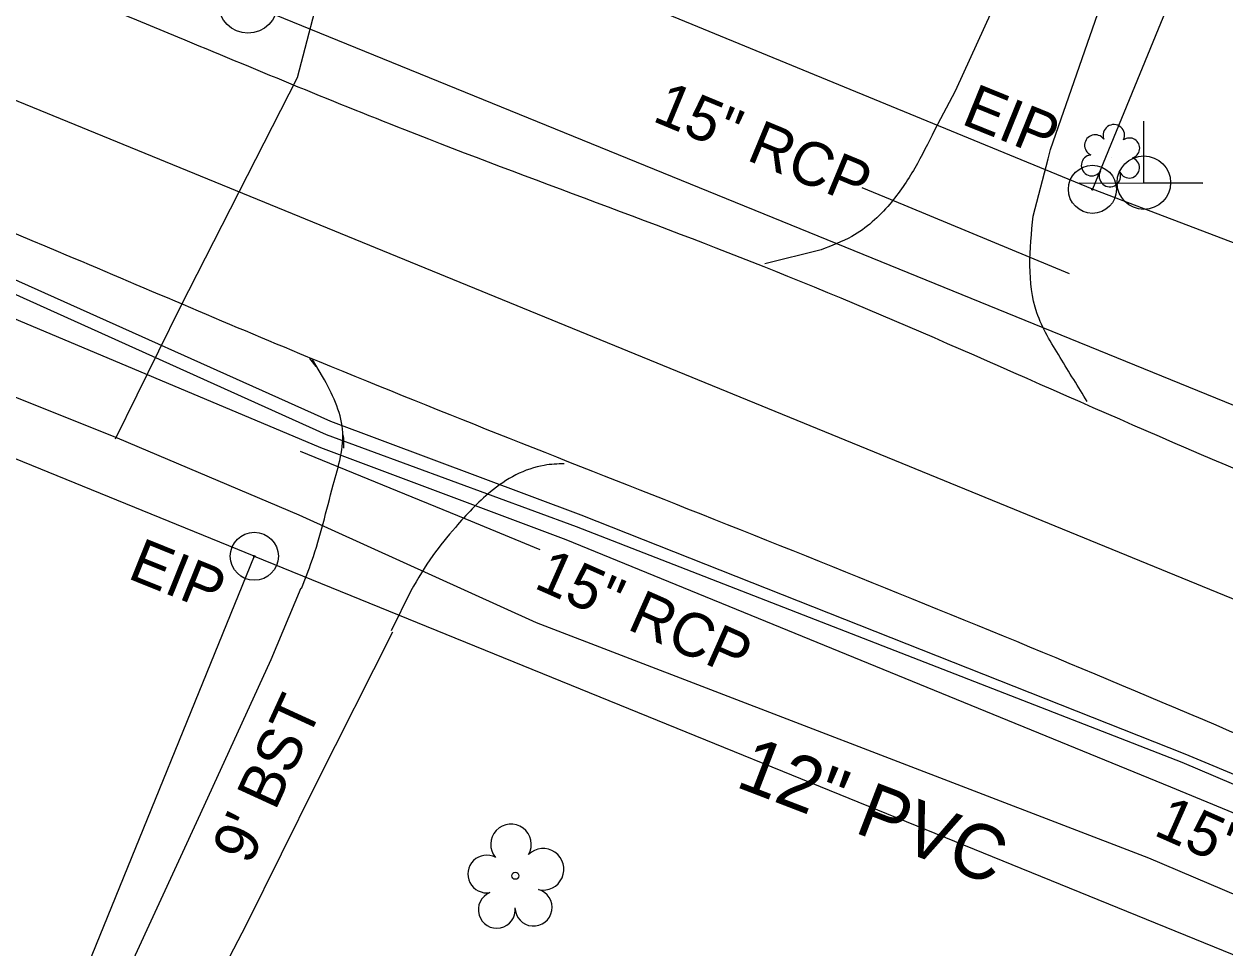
# Model space of a CAD drawing. Extents: x 2089016 to 2094354, y 862840 to 864725.
# Drawn here: x 2090936.7 to 2091046.8, y 863794.5 to 863879.1 of the extents above; entities that cross this region are included whole.
import ezdxf

# ---------------------------------------------------------------- set-up
doc = ezdxf.new("R2010")
doc.units = 0
for name, color, linetype in [('Exist Horizontal Alignment', 7, 'Continuous'), ('Exist Property Iron Pin Text', 7, 'Continuous'), ('Exist Property Line', 7, 'Continuous'), ('Exist Right of Way Line', 7, 'Continuous'), ('Exist Roads EOP', 7, 'Continuous'), ('Exist Roads EOP Other', 7, 'Continuous'), ('Exist Roads EOP Other Text', 7, 'Continuous'), ('Exist Roads Soil', 7, 'Continuous'), ('Exist Structure Minor Pipes RCP 15 Inch', 7, 'Continuous'), ('Exist Structure Minor Pipes RCP 15 Inch Text', 7, 'Continuous'), ('Exist Utilities Gas UG Line SUE LOS B', 7, 'Continuous'), ('Exist Utilities Sanitary Sewer UG Line', 7, 'Continuous'), ('Exist Utilities Telephone UG Cable SUE LOS B', 7, 'Continuous'), ('Exist Utilities Telephone UG FO SUE LOS B', 7, 'Continuous'), ('Exist Utilities Water UG Line SUE LOS B', 7, 'Continuous'), ('Exist Utilities Water UG Line SUE LOS B Text', 7, 'Continuous'), ('Exist Vegetation Shrub CELL', 7, 'Continuous'), ('Exist Vegetation Tree CELL', 7, 'Continuous'), ('Prop Conc Curb and Gutter', 7, 'Continuous'), ('Prop SS Fill Line', 7, 'Continuous'), ('Raster_Level_0', 7, 'Continuous')]:
    doc.layers.add(name, color=color, linetype=linetype)

msp = doc.modelspace()

# ---------------------------------------------------------------- linework, layer by layer
at = {"layer": 'Exist Horizontal Alignment'}
msp.add_line((2090185.23, 864179.42), (2091053.8, 863823.9), dxfattribs=at)
at = {"layer": 'Exist Property Line'}
for p, q in [((2091110.71, 864049.61), (2091034.64, 863863.97)), ((2090957.85, 863830.36), (2090882.34, 863645.16))]:
    msp.add_line(p, q, dxfattribs=at)
at = {"layer": 'Exist Right of Way Line'}
for p, q in [((2091034.64, 863863.97), (2090942.34, 863901.99)), ((2090957.85, 863830.36), (2090865.26, 863868.12)), ((2091128.17, 863828.37), (2091034.64, 863863.97)), ((2090957.85, 863830.36), (2091073.53, 863783.29))]:
    msp.add_line(p, q, dxfattribs=at)
at = {"layer": 'Exist Roads EOP'}
for p, q in [((2090964.11, 863846.83), (2090963.19, 863848.38)), ((2090972.2, 863827.21), (2090970.39, 863823.53))]:
    msp.add_line(p, q, dxfattribs=at)
msp.add_lwpolyline([(2090962.92, 863848.49), (2090963.5, 863847.73)], dxfattribs=at)
for points in [[(2090168.38, 864198.76), (2090189.5, 864189.72), (2090230.53, 864172.75), (2090273.59, 864155.99), (2090314.47, 864138.57), (2090356.17, 864122.11), (2090401.7, 864102.94), (2090442.19, 864087.09), (2090481.45, 864070.2), (2090523.64, 864052.97), (2090568.11, 864034.48), (2090610.4, 864017.13), (2090655.12, 863999.01), (2090697.83, 863981.77), (2090742.36, 863964.54), (2090779.16, 863949.36), (2090823.64, 863930.17), (2090867.73, 863911.82), (2090910.45, 863894.46), (2090950.82, 863877.93), (2090971.61, 863869.44), (2091006.7, 863856.03), (2091045.62, 863839.26), (2091086.07, 863822.83), (2091122.3, 863807.64), (2091162.46, 863791.02), (2091203.94, 863773.83), (2091243.88, 863757.78), (2091278.52, 863743.03), (2091290.86, 863741.47), (2091305.69, 863743.45)], [(2090159.86, 864177.45), (2090180.67, 864168.73), (2090222.86, 864151.65), (2090264.39, 864134.6), (2090306, 864117.79), (2090347.24, 864101.05), (2090392.99, 864082.57), (2090433.2, 864065.09), (2090472.83, 864048.96), (2090514.73, 864032.43), (2090559.97, 864014.05), (2090601.37, 863997.19), (2090646.29, 863978.82), (2090688.95, 863961.27), (2090733.38, 863942.96), (2090770.05, 863927.33), (2090814.52, 863908.72), (2090858.91, 863891), (2090901.15, 863874.17), (2090939.87, 863858.28), (2090962.72, 863848.64), (2090997.54, 863834.72), (2091036.07, 863819.08), (2091075.6, 863802.48), (2091112.88, 863787.77), (2091153.64, 863770.65), (2091194.67, 863753.49), (2091234.07, 863737.23), (2091276.57, 863719.33), (2091296.56, 863710.75), (2091332.88, 863695.67), (2091370.71, 863680.05), (2091411.45, 863662.85), (2091427.01, 863655.9), (2091440.19, 863646.8), (2091448.83, 863640.62), (2091463.67, 863633.85), (2091467.99, 863632.17), (2091469.11, 863631.07), (2091469.97, 863630.04), (2091470.37, 863629.28)], [(2090962.16, 863827.41), (2090963.12, 863829.93), (2090965.08, 863836.89), (2090965.94, 863842), (2090964.11, 863846.83)], [(2090986.24, 863838.84), (2090984.42, 863838.69), (2090979.49, 863836.27), (2090976.28, 863833.01), (2090974.2, 863830.42), (2090972.2, 863827.21)]]:
    msp.add_spline(points, degree=3, dxfattribs=at)
at = {"layer": 'Exist Roads EOP Other'}
for points in [[(2090965.97, 863841.49), (2090966.01, 863841.18), (2090966.01, 863840.25)], [(2090962.11, 863827.43), (2090959.37, 863820.87), (2090952.9, 863806.75), (2090944.75, 863789.12), (2090939.53, 863777.54), (2090935.95, 863768.97)], [(2090944.92, 863727.24), (2090944.05, 863725.89), (2090942.5, 863725.43), (2090940.82, 863725.85), (2090938.97, 863727.45), (2090938.16, 863728.69), (2090937.38, 863732.7), (2090936.99, 863739.15), (2090937.27, 863744.74), (2090938.55, 863751.65), (2090940.47, 863758.7), (2090943.41, 863767.62), (2090946.59, 863775.2), (2090951.34, 863785.5), (2090957.14, 863796.64), (2090963.54, 863809.58), (2090970.55, 863823.45)]]:
    msp.add_lwpolyline(points, dxfattribs=at)
at = {"layer": 'Exist Roads Soil'}
for p, q in [((2091029.2, 863861.52), (2091030.59, 863866.76)), ((2091009.78, 863858.43), (2091004.61, 863857.16))]:
    msp.add_line(p, q, dxfattribs=at)
for points in [[(2091027.35, 863884.57), (2091022.06, 863872.97), (2091020.18, 863869.38)], [(2091030.59, 863866.76), (2091030.81, 863867.63), (2091035.63, 863881.5)]]:
    msp.add_lwpolyline(points, dxfattribs=at)
for points in [[(2091020.18, 863869.38), (2091018.36, 863865.92), (2091016.07, 863862.61), (2091012.6, 863859.66), (2091009.78, 863858.43)], [(2091034.17, 863844.53), (2091031.67, 863848.58), (2091029.55, 863852.67), (2091029.2, 863861.52)]]:
    msp.add_spline(points, degree=3, dxfattribs=at)
at = {"layer": 'Exist Structure Minor Pipes RCP 15 Inch'}
for p, q in [((2091013.52, 863864.14), (2091016.11, 863863.06)), ((2091016.11, 863863.06), (2091032.52, 863856.27)), ((2090962.06, 863839.98), (2090977.14, 863833.81)), ((2090977.14, 863833.81), (2090984.02, 863830.99))]:
    msp.add_line(p, q, dxfattribs=at)
at = {"layer": 'Exist Utilities Gas UG Line SUE LOS B'}
msp.add_lwpolyline([(2090934.15, 863855.17), (2090964.43, 863841.5), (2090987.33, 863833.1), (2091042.83, 863811.49), (2091090.54, 863791.2), (2091130.47, 863773.79), (2091154.37, 863765.26), (2091176.33, 863756.46), (2091191.1, 863750.36), (2091208.67, 863743.16), (2091215.47, 863741.23), (2091218.98, 863741.19), (2091220.54, 863742.17), (2091229.84, 863763.89), (2091233.45, 863770.29), (2091237.15, 863773.85), (2091241.52, 863773.08), (2091251.03, 863770.36), (2091271.44, 863763.73), (2091296.11, 863753.03), (2091310.5, 863750.29)], dxfattribs=at)
at = {"layer": 'Exist Utilities Sanitary Sewer UG Line'}
msp.add_lwpolyline([(2091692.13, 864500.83), (2091501.01, 864105.51), (2091469.71, 863953.2), (2091320.59, 863732.95), (2090957.27, 863880.97), (2090681.31, 863994.88), (2090015.26, 864266.1)], dxfattribs=at)
at = {"layer": 'Exist Utilities Telephone UG Cable SUE LOS B'}
msp.add_lwpolyline([(2090934.74, 863856.23), (2090964.84, 863842.75), (2090987.76, 863834.15), (2091043.11, 863812.27), (2091091, 863792.3), (2091131.4, 863775.1), (2091155.21, 863766.39), (2091176.74, 863757.84), (2091191.31, 863751.61), (2091266.86, 863718.91), (2091298.17, 863704.86), (2091339.02, 863686.52), (2091363.38, 863675.93), (2091423.54, 863651.66), (2091452.39, 863635.89)], dxfattribs=at)
at = {"layer": 'Exist Utilities Telephone UG FO SUE LOS B'}
msp.add_lwpolyline([(2090933.29, 863853.21), (2090963.92, 863840.33), (2090986.4, 863831.89), (2091041.8, 863809.24), (2091089.51, 863789.55), (2091129.72, 863772.2), (2091152.99, 863762.54), (2091174.85, 863753.67), (2091190.01, 863746.93), (2091265.47, 863715.56), (2091297.9, 863703.97), (2091338.77, 863685.7), (2091363.06, 863675.31), (2091422.89, 863650.56), (2091452.19, 863634.92)], dxfattribs=at)
at = {"layer": 'Exist Utilities Water UG Line SUE LOS B'}
for points in [[(2090945.13, 863841.11), (2090951.09, 863853.2), (2090961.81, 863874.22), (2090964.1, 863883.01), (2090966.81, 863890.75)], [(2090843.58, 863882.51), (2090866.48, 863873.22), (2090882.76, 863865.51), (2090898.92, 863858.62), (2090930.53, 863847.11), (2090945.27, 863841.2), (2090961.93, 863834.16), (2090983.66, 863824.31), (2091039.77, 863802.74), (2091057.79, 863795.08), (2091086.88, 863783.5), (2091127.85, 863767.18), (2091150.9, 863758.21), (2091172.84, 863749.13), (2091179.98, 863745.47), (2091188.04, 863742.1), (2091199.97, 863733.44)]]:
    msp.add_lwpolyline(points, dxfattribs=at)
at = {"layer": 'Exist Vegetation Shrub CELL'}
msp.add_line((2091036.37, 863866.87), (2091036.37, 863866.87), dxfattribs=at)
for centre, radius, start, end in [((2091036.6, 863868.91), 0.99, 334.8391, 200.4717), ((2091034.89, 863868), 0.968, 35.8908, 245.4216), ((2091038.04, 863867.74), 0.929, 284.4567, 126.0861), ((2091034.57, 863866.16), 0.955, 95.1099, 327.9534), ((2091038.01, 863865.94), 0.937, 204.9913, 73.4601), ((2091036.24, 863865.18), 0.984, 151.2797, 21.387)]:
    msp.add_arc(centre, radius, start, end, dxfattribs=at)
at = {"layer": 'Exist Vegetation Tree CELL'}
msp.add_line((2090981.76, 863801.1), (2090981.76, 863801.1), dxfattribs=at)
msp.add_circle((2090981.76, 863801.1), 0.326, dxfattribs=at)
for centre, radius, start, end in [((2090981.37, 863803.97), 1.86, 330.1651, 219.7134), ((2090979.15, 863801.26), 1.73, 62.6636, 279.3457), ((2090984.31, 863801.69), 1.9, 257.1011, 134.1999), ((2090980.06, 863797.98), 1.69, 111.5671, 6.231), ((2090983.43, 863798.2), 1.7, 181.2822, 74.56)]:
    msp.add_arc(centre, radius, start, end, dxfattribs=at)
at = {"layer": 'Prop Conc Curb and Gutter'}
for centre, radius in [((2091034.64, 863863.97), 2.2), ((2091034.64, 863863.97), 0.0707), ((2090957.85, 863830.36), 2.2), ((2090957.85, 863830.36), 0.0707)]:
    msp.add_circle(centre, radius, dxfattribs=at)
at = {"layer": 'Prop SS Fill Line'}
msp.add_line((2091039.35, 863864.57), (2091039.35, 863864.57), dxfattribs=at)
msp.add_lwpolyline([(2091033.42, 863864.57), (2091044.75, 863864.54), (2091039.35, 863864.56), (2091039.35, 863870.2)], dxfattribs=at)
msp.add_circle((2091039.35, 863864.58), 2.45, dxfattribs=at)
at = {"layer": 'Raster_Level_0'}
msp.add_circle((2090957.27, 863880.97), 2.69, dxfattribs=at)

# ---------------------------------------------------------------- texts
at = {"layer": 'Exist Property Iron Pin Text'}
for rotation, p in [(337.9462, (2091022.51, 863870)), (338.0663, (2090946.12, 863828.39))]:
    msp.add_text('EIP', height=4, rotation=rotation, dxfattribs=at).set_placement(p)
at = {"layer": 'Exist Roads EOP Other Text'}
msp.add_text("9' BST", height=4, rotation=65.3618, dxfattribs=at).set_placement((2090957.47, 863801.99))
at = {"layer": 'Exist Structure Minor Pipes RCP 15 Inch Text'}
for rotation, p in [(337.5109, (2090994.21, 863870.27)), (336.0965, (2090983.36, 863827.51)), (336.0965, (2091040.13, 863804.88))]:
    msp.add_text('15" RCP', height=4, rotation=rotation, dxfattribs=at).set_placement(p)
at = {"layer": 'Exist Utilities Water UG Line SUE LOS B Text'}
msp.add_text('12" PVC', height=5, rotation=338.9721, dxfattribs=at).set_placement((2091001.82, 863809.3))

doc.saveas('drawing.dxf')
